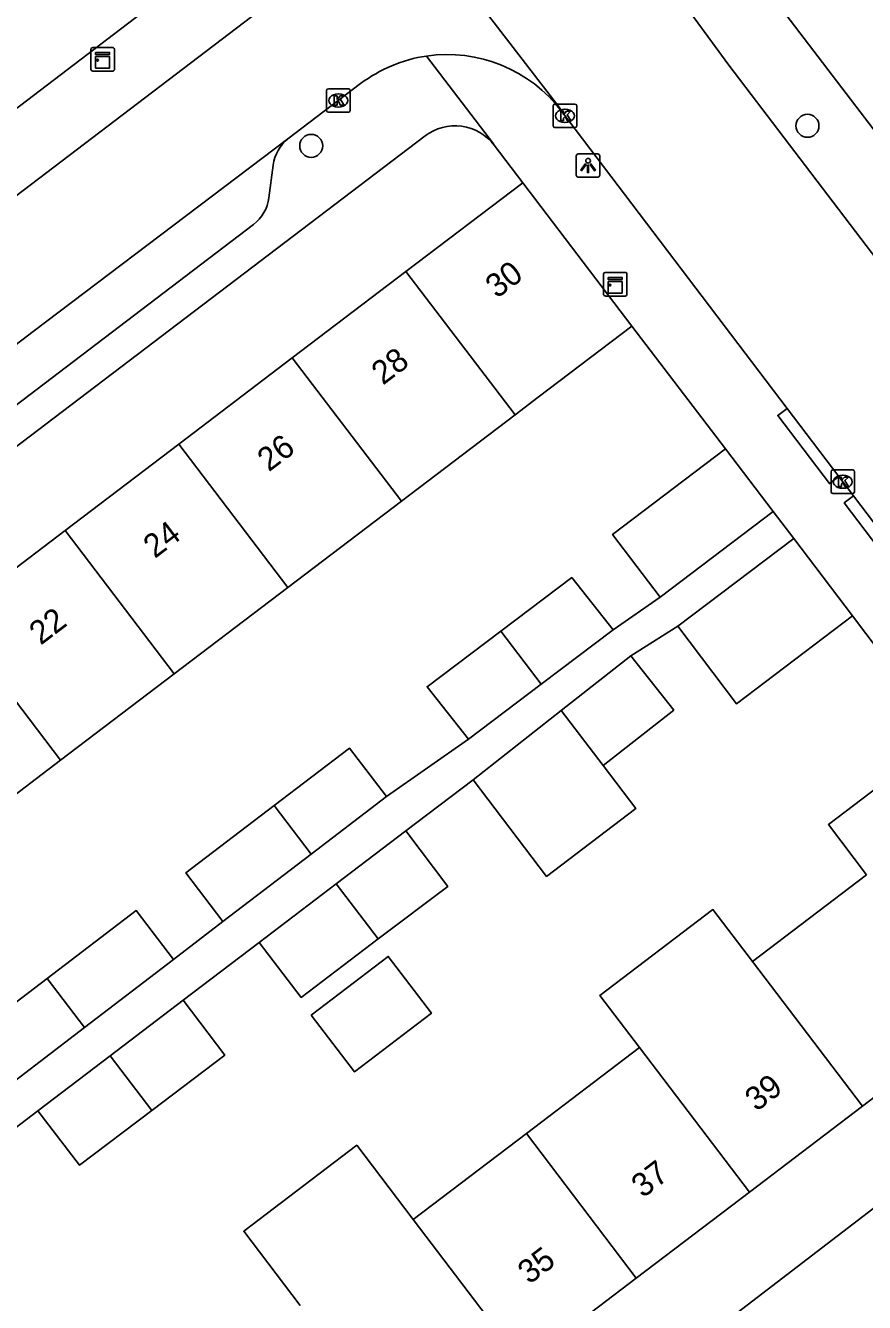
# Model space of a CAD drawing. Extents: x 160037 to 160839, y 385326 to 386441.
# Drawn here: x 160524.3 to 160560, y 385593.8 to 385648.1 of the extents above; entities that cross this region are included whole.
import ezdxf

# ---------------------------------------------------------------- set-up
doc = ezdxf.new("R2010")
doc.units = 0
for name, color, linetype in [('IMGEO_Boom', 7, 'Continuous'), ('IMGEO_Kast', 7, 'Continuous'), ('IMGEO_Kolk', 7, 'Continuous'), ('IMGEO_Lichtpunt', 7, 'Continuous'), ('IMGEO_Muur', 7, 'Continuous'), ('IMGEO_Pand', 7, 'Continuous'), ('IMGEO_Pand_nummerreeks', 7, 'Continuous'), ('IMGEO_Rijbaan_lokaal_open', 7, 'Continuous'), ('IMGEO_Voetpad_open', 7, 'Continuous')]:
    doc.layers.add(name, color=color, linetype=linetype)

msp = doc.modelspace()

# ---------------------------------------------------------------- linework, layer by layer
at = {"layer": 'IMGEO_Boom'}
for centre in [(160557.591, 385643.834), (160536.48, 385642.981)]:
    msp.add_circle(centre, 0.489, dxfattribs=at)
at = {"layer": 'IMGEO_Kast'}
for p, q in [((160527.111, 385646.239), (160527.111, 385647.08)), ((160527.111, 385647.08), (160527.111, 385646.239)), ((160527.186, 385647.164), (160528.027, 385647.164)), ((160528.027, 385647.164), (160527.186, 385647.164)), ((160528.111, 385647.089), (160528.111, 385646.248)), ((160528.111, 385646.248), (160528.111, 385647.089)), ((160528.036, 385646.164), (160527.195, 385646.164)), ((160527.195, 385646.164), (160528.036, 385646.164)), ((160548.912, 385636.666), (160548.912, 385637.507)), ((160548.912, 385637.507), (160548.912, 385636.666)), ((160548.987, 385637.591), (160549.828, 385637.591)), ((160549.828, 385637.591), (160548.987, 385637.591)), ((160549.912, 385637.516), (160549.912, 385636.675)), ((160549.912, 385636.675), (160549.912, 385637.516)), ((160549.837, 385636.591), (160548.996, 385636.591)), ((160548.996, 385636.591), (160549.837, 385636.591))]:
    msp.add_line(p, q, dxfattribs=at)
for points in [[(160527.306, 385646.954), (160527.906, 385646.954), (160527.906, 385646.869), (160527.306, 385646.869), (160527.306, 385646.954)], [(160527.306, 385646.779), (160527.906, 385646.779), (160527.906, 385646.29), (160527.306, 385646.29), (160527.306, 385646.779)], [(160549.107, 385637.381), (160549.707, 385637.381), (160549.707, 385637.296), (160549.107, 385637.296), (160549.107, 385637.381)], [(160549.107, 385637.206), (160549.707, 385637.206), (160549.707, 385636.717), (160549.107, 385636.717), (160549.107, 385637.206)]]:
    msp.add_lwpolyline(points, dxfattribs=at)
for centre in [(160527.39, 385646.628), (160549.191, 385637.055)]:
    msp.add_circle(centre, 0.0377, dxfattribs=at)
for centre, start, end in [((160527.189, 385647.086), 92.4484, 184.2845), ((160527.189, 385647.086), 92.4484, 184.2845), ((160528.033, 385647.086), 2.4484, 94.2845), ((160528.033, 385647.086), 2.4484, 94.2845), ((160527.189, 385646.242), 182.4484, 274.2845), ((160527.189, 385646.242), 182.4484, 274.2845), ((160528.033, 385646.242), 272.4484, 4.2845), ((160528.033, 385646.242), 272.4484, 4.2845), ((160548.99, 385637.513), 92.4484, 184.2845), ((160548.99, 385637.513), 92.4484, 184.2845), ((160549.834, 385637.513), 2.4484, 94.2845), ((160549.834, 385637.513), 2.4484, 94.2845), ((160548.99, 385636.669), 182.4484, 274.2845), ((160548.99, 385636.669), 182.4484, 274.2845), ((160549.834, 385636.669), 272.4484, 4.2845), ((160549.834, 385636.669), 272.4484, 4.2845)]:
    msp.add_arc(centre, 0.0779, start, end, dxfattribs=at)
at = {"layer": 'IMGEO_Kolk'}
for p, q in [((160537.135, 385644.483), (160537.135, 385645.335)), ((160537.21, 385645.409), (160538.062, 385645.409)), ((160537.623, 385645.189), (160537.648, 385645.189)), ((160538.136, 385645.335), (160538.136, 385644.483)), ((160537.646, 385644.629), (160537.621, 385644.629)), ((160546.773, 385643.833), (160546.773, 385644.685)), ((160546.848, 385644.759), (160547.7, 385644.759)), ((160547.261, 385644.539), (160547.286, 385644.539)), ((160547.774, 385644.685), (160547.774, 385643.833)), ((160538.062, 385644.409), (160537.21, 385644.409)), ((160547.284, 385643.979), (160547.259, 385643.979)), ((160547.7, 385643.759), (160546.848, 385643.759)), ((160558.592, 385628.262), (160558.592, 385629.114)), ((160558.667, 385629.188), (160559.519, 385629.188)), ((160559.08, 385628.968), (160559.105, 385628.968)), ((160559.593, 385629.114), (160559.593, 385628.262)), ((160559.519, 385628.188), (160558.667, 385628.188)), ((160559.103, 385628.408), (160559.078, 385628.408))]:
    msp.add_line(p, q, dxfattribs=at)
for points in [[(160537.135, 385644.483), (160537.135, 385645.335)], [(160537.21, 385645.409), (160538.062, 385645.409)], [(160537.456, 385645.109), (160537.579, 385645.109), (160537.579, 385644.958), (160537.709, 385645.109), (160537.873, 385645.109), (160537.727, 385644.958), (160537.88, 385644.709), (160537.728, 385644.709), (160537.643, 385644.873), (160537.579, 385644.806), (160537.579, 385644.709), (160537.456, 385644.709), (160537.456, 385645.109)], [(160538.136, 385645.335), (160538.136, 385644.483)], [(160546.773, 385643.833), (160546.773, 385644.685)], [(160546.848, 385644.759), (160547.7, 385644.759)], [(160547.774, 385644.685), (160547.774, 385643.833)], [(160538.062, 385644.409), (160537.21, 385644.409)], [(160547.094, 385644.459), (160547.217, 385644.459), (160547.217, 385644.308), (160547.347, 385644.459), (160547.511, 385644.459), (160547.365, 385644.308), (160547.518, 385644.059), (160547.366, 385644.059), (160547.281, 385644.223), (160547.217, 385644.156), (160547.217, 385644.059), (160547.094, 385644.059), (160547.094, 385644.459)], [(160547.7, 385643.759), (160546.848, 385643.759)], [(160558.592, 385628.262), (160558.592, 385629.114)], [(160558.667, 385629.188), (160559.519, 385629.188)], [(160558.913, 385628.888), (160559.036, 385628.888), (160559.036, 385628.737), (160559.166, 385628.888), (160559.33, 385628.888), (160559.184, 385628.737), (160559.337, 385628.488), (160559.185, 385628.488), (160559.1, 385628.652), (160559.036, 385628.585), (160559.036, 385628.488), (160558.913, 385628.488), (160558.913, 385628.888)], [(160559.593, 385629.114), (160559.593, 385628.262)], [(160559.519, 385628.188), (160558.667, 385628.188)]]:
    msp.add_lwpolyline(points, dxfattribs=at)
for centre, start, end in [((160537.212, 385645.333), 91.552, 178.448), ((160537.212, 385645.333), 91.552, 178.448), ((160538.06, 385645.333), 1.552, 88.448), ((160538.06, 385645.333), 1.552, 88.448), ((160537.212, 385644.485), 181.552, 268.448), ((160537.212, 385644.485), 181.552, 268.448), ((160538.06, 385644.485), 271.552, 358.448), ((160538.06, 385644.485), 271.552, 358.448), ((160546.85, 385644.683), 91.552, 178.448), ((160546.85, 385644.683), 91.552, 178.448), ((160547.698, 385644.683), 1.552, 88.448), ((160547.698, 385644.683), 1.552, 88.448), ((160546.85, 385643.835), 181.552, 268.448), ((160546.85, 385643.835), 181.552, 268.448), ((160547.698, 385643.835), 271.552, 358.448), ((160547.698, 385643.835), 271.552, 358.448), ((160558.669, 385629.112), 91.552, 178.448), ((160558.669, 385629.112), 91.552, 178.448), ((160559.517, 385629.112), 1.552, 88.448), ((160559.517, 385629.112), 1.552, 88.448), ((160558.669, 385628.264), 181.552, 268.448), ((160558.669, 385628.264), 181.552, 268.448), ((160559.517, 385628.264), 271.552, 358.448), ((160559.517, 385628.264), 271.552, 358.448)]:
    msp.add_arc(centre, 0.0765, start, end, dxfattribs=at)
for centre, major_axis, ratio, start_param, end_param in [((160537.622, 385644.909), (-0.387, 0.002), 0.722429, 4.712389, 7.853982), ((160537.647, 385644.909), (-0.39, 0.002), 0.717154, 1.570796, 4.712389), ((160547.26, 385644.259), (-0.387, 0.002), 0.722429, 4.712389, 7.853982), ((160547.285, 385644.259), (-0.39, 0.002), 0.717154, 1.570796, 4.712389), ((160559.079, 385628.688), (-0.387, 0.002), 0.722429, 4.712389, 7.853982), ((160559.104, 385628.688), (-0.39, 0.002), 0.717154, 1.570796, 4.712389)]:
    msp.add_ellipse(centre, major_axis=major_axis, ratio=ratio, start_param=start_param, end_param=end_param, dxfattribs=at)
at = {"layer": 'IMGEO_Lichtpunt'}
for p, q in [((160547.757, 385642.546), (160547.757, 385641.739)), ((160547.757, 385642.546), (160547.757, 385641.739)), ((160548.659, 385642.641), (160547.851, 385642.641)), ((160548.659, 385642.641), (160547.851, 385642.641)), ((160548.753, 385641.739), (160548.753, 385642.546)), ((160548.753, 385641.739), (160548.753, 385642.546)), ((160547.851, 385641.645), (160548.659, 385641.645)), ((160547.851, 385641.645), (160548.659, 385641.645))]:
    msp.add_line(p, q, dxfattribs=at)
for points in [[(160548.131, 385642.21), (160548.17, 385642.182), (160547.982, 385641.92), (160547.944, 385641.947), (160548.131, 385642.21)], [(160548.233, 385642.162), (160548.28, 385642.162), (160548.28, 385641.84), (160548.233, 385641.84), (160548.233, 385642.162)], [(160548.343, 385642.182), (160548.381, 385642.209), (160548.568, 385641.947), (160548.529, 385641.919), (160548.343, 385642.182)]]:
    msp.add_lwpolyline(points, dxfattribs=at)
msp.add_circle((160548.256, 385642.344), 0.0994, dxfattribs=at)
for centre, start, end in [((160547.851, 385642.546), 90, 180), ((160547.851, 385642.546), 90, 180), ((160548.659, 385642.546), 0, 90), ((160548.659, 385642.546), 0, 90), ((160547.851, 385641.739), 180, 270), ((160547.851, 385641.739), 180, 270), ((160548.659, 385641.739), 270, 0), ((160548.659, 385641.739), 270, 360)]:
    msp.add_arc(centre, 0.0946, start, end, dxfattribs=at)
at = {"layer": 'IMGEO_Muur'}
for points in [[(160550.122, 385635.305), (160554.103, 385630.088)], [(160559.502, 385622.982), (160565.01, 385615.689)]]:
    msp.add_lwpolyline(points, dxfattribs=at)
at = {"layer": 'IMGEO_Pand'}
for points in [[(160561.214, 385642.62), (160555.483, 385650.147)], [(160540.508, 385637.635), (160545.479, 385641.413)], [(160545.479, 385641.413), (160550.122, 385635.305)], [(160535.676, 385633.961), (160540.508, 385637.635)], [(160545.152, 385631.527), (160540.508, 385637.635)], [(160550.122, 385635.305), (160546.142, 385632.28), (160545.152, 385631.527)], [(160530.844, 385630.288), (160535.676, 385633.961)], [(160535.676, 385633.961), (160540.318, 385627.853)], [(160545.152, 385631.527), (160540.318, 385627.853)], [(160526.011, 385626.615), (160530.844, 385630.288)], [(160530.844, 385630.288), (160535.486, 385624.18)], [(160551.326, 385623.781), (160549.304, 385626.444), (160554.103, 385630.088)], [(160554.103, 385630.088), (160556.125, 385627.424)], [(160540.318, 385627.853), (160535.486, 385624.18)], [(160556.125, 385627.424), (160551.326, 385623.781)], [(160521.179, 385622.942), (160526.011, 385626.615)], [(160530.654, 385620.508), (160526.011, 385626.615)], [(160552.07, 385622.535), (160557.007, 385626.276)], [(160557.007, 385626.276), (160559.502, 385622.982)], [(160544.546, 385622.326), (160547.567, 385624.605), (160549.327, 385622.382)], [(160535.486, 385624.18), (160530.654, 385620.508)], [(160521.179, 385622.942), (160525.822, 385616.835)], [(160559.502, 385622.982), (160554.565, 385619.241), (160552.07, 385622.535)], [(160543.17, 385617.737), (160541.41, 385619.96), (160544.546, 385622.326)], [(160546.268, 385620.074), (160544.546, 385622.326)], [(160549.327, 385622.382), (160546.268, 385620.074)], [(160547.12, 385618.958), (160550.078, 385621.285)], [(160550.078, 385621.285), (160551.901, 385618.967), (160548.906, 385616.61)], [(160530.654, 385620.508), (160525.822, 385616.835)], [(160543.17, 385617.737), (160546.268, 385620.074)], [(160543.365, 385616.004), (160547.12, 385618.958)], [(160547.12, 385618.958), (160548.906, 385616.61)], [(160534.909, 385614.912), (160538.108, 385617.351), (160539.678, 385615.292)], [(160560.108, 385611.96), (160558.484, 385614.094), (160563.385, 385617.824)], [(160525.822, 385616.835), (160520.99, 385613.162)], [(160548.906, 385616.61), (160550.294, 385614.785), (160546.492, 385611.893), (160543.365, 385616.004)], [(160536.481, 385612.843), (160539.678, 385615.292)], [(160532.724, 385609.966), (160531.145, 385612.043), (160534.909, 385614.912)], [(160534.909, 385614.912), (160536.481, 385612.843)], [(160537.549, 385611.577), (160540.501, 385613.824)], [(160540.501, 385613.824), (160542.289, 385611.463), (160539.336, 385609.228)], [(160536.481, 385612.843), (160532.724, 385609.966)], [(160560.108, 385611.96), (160555.252, 385608.266)], [(160534.274, 385609.084), (160537.549, 385611.577)], [(160537.549, 385611.577), (160539.336, 385609.228)], [(160525.254, 385607.552), (160529.039, 385610.438), (160530.622, 385608.356)], [(160555.252, 385608.266), (160553.568, 385610.48), (160548.758, 385606.822), (160550.442, 385604.608)], [(160539.336, 385609.228), (160536.054, 385606.745), (160534.274, 385609.084)], [(160526.843, 385605.462), (160530.622, 385608.356)], [(160536.478, 385605.992), (160539.756, 385608.486), (160541.595, 385606.069), (160538.317, 385603.576), (160536.478, 385605.992)], [(160559.929, 385602.117), (160555.252, 385608.266)], [(160523.056, 385602.561), (160521.461, 385604.66), (160525.254, 385607.552)], [(160525.254, 385607.552), (160526.843, 385605.462)], [(160531.036, 385606.619), (160527.933, 385604.258)], [(160529.7, 385601.935), (160532.803, 385604.284), (160531.036, 385606.619)], [(160523.056, 385602.561), (160526.843, 385605.462)], [(160559.929, 385602.117), (160564.787, 385605.812)], [(160550.442, 385604.608), (160545.633, 385600.949)], [(160550.442, 385604.608), (160555.119, 385598.458)], [(160524.859, 385601.917), (160527.933, 385604.258)], [(160527.933, 385604.258), (160529.7, 385601.935)], [(160555.119, 385598.458), (160559.929, 385602.117)], [(160529.7, 385601.935), (160526.619, 385599.603), (160524.859, 385601.917)], [(160540.823, 385597.291), (160545.633, 385600.949)], [(160545.633, 385600.949), (160550.31, 385594.8)], [(160540.823, 385597.291), (160538.421, 385600.449), (160533.612, 385596.792), (160536.014, 385593.633)], [(160550.31, 385594.8), (160555.119, 385598.458)], [(160545.5, 385591.141), (160540.823, 385597.291)], [(160545.5, 385591.141), (160550.31, 385594.8)]]:
    msp.add_lwpolyline(points, dxfattribs=at)
at = {"layer": 'IMGEO_Rijbaan_lokaal_open'}
for points in [[(160547.128, 385644.454), (160547.022, 385644.629), (160536.957, 385657.707), (160536.815, 385657.852)], [(160515.733, 385634.63), (160520, 385637.876), (160535.257, 385649.493)], [(160551.877, 385649.668), (160554.243, 385646.416), (160562.672, 385635.353), (160564.903, 385632.424), (160565.289, 385631.917), (160568.899, 385627.16), (160578.328, 385614.731)], [(160535.493, 385643.286), (160538.584, 385645.628)], [(160556.726, 385631.808), (160547.128, 385644.454)], [(160514.016, 385626.96), (160524.659, 385635.077), (160535.493, 385643.286)], [(160556.726, 385631.808), (160558.925, 385628.911)], [(160559.55, 385628.088), (160558.925, 385628.911)], [(160559.55, 385628.088), (160561.916, 385624.971)]]:
    msp.add_lwpolyline(points, dxfattribs=at)
for centre, radius, start, end in [((160542.267, 385640.772), 6.095, 98.3485, 127.1759), ((160542.27, 385640.77), 6.097, 37.1746, 98.3724)]:
    msp.add_arc(centre, radius, start, end, dxfattribs=at)
at = {"layer": 'IMGEO_Voetpad_open'}
for points in [[(160514.628, 385637.478), (160533.261, 385651.698)], [(160541.382, 385646.802), (160544.234, 385643.068), (160544.268, 385643.006)], [(160541.325, 385643.407), (160500, 385611.993), (160469.864, 385589.083)], [(160545.479, 385641.413), (160544.268, 385643.006)], [(160534.859, 385642.163), (160534.684, 385640.774)], [(160534.027, 385639.635), (160500, 385613.725), (160485.006, 385602.306), (160481.463, 385599.602)], [(160554.103, 385630.088), (160550.122, 385635.305)], [(160558.925, 385628.911), (160558.527, 385628.61), (160556.328, 385631.507), (160556.726, 385631.808)], [(160561.916, 385624.971), (160561.518, 385624.67), (160559.152, 385627.787), (160559.55, 385628.088)], [(160556.125, 385627.424), (160557.007, 385626.276)], [(160549.327, 385622.382), (160551.326, 385623.781)], [(160559.502, 385622.982), (160563.385, 385617.824)], [(160550.078, 385621.285), (160552.07, 385622.535)], [(160539.678, 385615.292), (160543.17, 385617.737)], [(160540.501, 385613.824), (160543.365, 385616.004)], [(160530.622, 385608.356), (160532.724, 385609.966)], [(160531.036, 385606.619), (160534.274, 385609.084)], [(160569.788, 385604.966), (160548.164, 385588.386), (160542.084, 385583.823), (160516.064, 385564.038)], [(160521.334, 385599.235), (160524.859, 385601.917)]]:
    msp.add_lwpolyline(points, dxfattribs=at)
for centre, radius, start, end in [((160542.596, 385641.735), 2.1, 37.2379, 127.2439), ((160536.685, 385641.873), 1.849, 130.1422, 170.9631), ((160532.993, 385640.99), 1.704, 307.3325, 352.7129)]:
    msp.add_arc(centre, radius, start, end, dxfattribs=at)

# ---------------------------------------------------------------- texts
at = {"layer": 'IMGEO_Pand_nummerreeks'}
for s, rotation, p in [('30', 37.2399, (160544.383, 385636.46)), ('28', 37.2399, (160539.532, 385632.773)), ('26', 37.2399, (160534.679, 385629.083)), ('24', 37.2399, (160529.829, 385625.396)), ('22', 37.2399, (160524.975, 385621.707)), ('39', 37.2594, (160555.422, 385601.856)), ('37', 37.2583, (160550.59, 385598.179)), ('35', 37.2583, (160545.758, 385594.503))]:
    msp.add_text(s, height=1, rotation=rotation, dxfattribs=at).set_placement(p)

doc.saveas('drawing.dxf')
